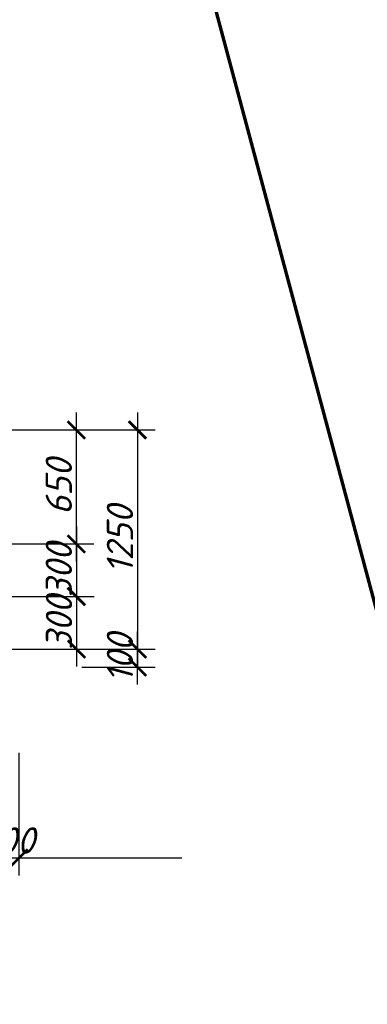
# Model space of a CAD drawing. Header units: millimetres. Extents: x 2063114 to 14983986, y -126020516 to 213791.
# Tile 619 of 656: x 2340261 to 2344225, y -48205 to -36969. Entities that reach past the tile are written whole.
import ezdxf

# ---------------------------------------------------------------- set-up
doc = ezdxf.new("R2010")
doc.units = ezdxf.units.MM
doc.layers.get('Defpoints').update_dxf_attribs({"color": 6, "lineweight": 35})
doc.layers.add('_0', color=7, linetype='Continuous', lineweight=20)
doc.layers.add('Размеры', color=28, linetype='Continuous')
doc.styles.add('GOST 2.304', font='isocpeur.ttf', dxfattribs={"oblique": 15})
doc.styles.add('V@ler@Live', font='isocpeui.ttf')
doc.dimstyles.new('Standard 2304', dxfattribs={"dimtxt": 250, "dimasz": 200, "dimexe": 200, "dimexo": 300, "dimgap": 50, "dimtad": 1, "dimdec": 0, "dimzin": 0, "dimdsep": 46, "dimtxsty": 'GOST 2.304', "dimblk": 'ARCHTICK', "dimcen": 10, "dimdle": 200, "dimclrd": 256, "dimclre": 256, "dimclrt": 256, "dimadec": 0, "dimazin": 0, "dimtfac": 1, "dimtdec": 0, "dimtofl": 0, "dimtmove": 0, "dimatfit": 3, "dimldrblk": 'ARCHTICK', "dimfxl": 1, "dimtolj": 1, "dimtzin": 0, "dimlwd": -1, "dimarcsym": 0})

# ---------------------------------------------------------------- blocks, each defined once
blk = doc.blocks.new('_ArchTick')
at = {"color": 0, "linetype": 'ByBlock', "const_width": 0.15}
blk.add_lwpolyline([(-0.5, -0.5), (0.5, 0.5)], dxfattribs=at)
blk = doc.blocks.new('*D3714')
at = {"layer": 'Defpoints', "color": 0, "transparency": 16777216}
for p in [(2340053, -44731), (2340253, -44731), (2340253, -46535)]:
    blk.add_point(p, dxfattribs=at)
at = {"layer": 'Размеры', "color": 5, "lineweight": -2, "transparency": 16777216}
for p, q in [((2340053, -45335), (2340053, -46735)), ((2340253, -45335), (2340253, -46735))]:
    blk.add_line(p, q, dxfattribs=at)
at = {"layer": 'Размеры', "color": 5, "transparency": 16777216}
blk.add_line((2339853, -46535), (2340453, -46535), dxfattribs=at)
at = {"layer": 'Размеры', "color": 5, "transparency": 16777216, "xscale": 200, "yscale": 200, "zscale": 200, "rotation": 180}
blk.add_blockref('_ArchTick', (2340053, -46535), dxfattribs=at)
at = {"layer": 'Размеры', "color": 5, "transparency": 16777216, "xscale": 200, "yscale": 200, "zscale": 200}
blk.add_blockref('_ArchTick', (2340253, -46535), dxfattribs=at)
at = {"layer": 'Размеры', "color": 5, "transparency": 16777216, "insert": (2340153, -46335), "char_height": 300, "attachment_point": 5, "style": 'GOST 2.304'}
blk.add_mtext('\\A1;100', dxfattribs=at)
blk = doc.blocks.new('*D3720')
at = {"layer": 'Defpoints', "color": 0, "transparency": 16777216}
for p in [(2338797, -41651), (2341404, -44151), (2341604, -44151)]:
    blk.add_point(p, dxfattribs=at)
at = {"layer": 'Размеры', "color": 5, "transparency": 16777216}
blk.add_line((2341604, -41451), (2341604, -44351), dxfattribs=at)
at = {"layer": 'Размеры', "color": 5, "lineweight": -2, "transparency": 16777216}
for p, q in [((2340404, -41651), (2341804, -41651)), ((2341604, -44151), (2341804, -44151))]:
    blk.add_line(p, q, dxfattribs=at)
at = {"layer": 'Размеры', "color": 5, "transparency": 16777216, "xscale": 200, "yscale": 200, "zscale": 200}
for p, rotation in [((2341604, -41651), 90), ((2341604, -44151), 270)]:
    blk.add_blockref('_ArchTick', p, dxfattribs=dict(at, rotation=rotation))
at = {"layer": 'Размеры', "color": 5, "transparency": 16777216, "insert": (2341404, -42901), "char_height": 300, "attachment_point": 5, "rotation": 90, "style": 'GOST 2.304'}
blk.add_mtext('\\A1;1250', dxfattribs=at)
blk = doc.blocks.new('*D3721')
at = {"layer": 'Defpoints', "color": 0, "transparency": 16777216}
for p in [(2340668, -44151), (2341604, -44151), (2340668, -44356)]:
    blk.add_point(p, dxfattribs=at)
at = {"layer": 'Размеры', "color": 5, "transparency": 16777216}
blk.add_line((2341604, -44556), (2341604, -43951), dxfattribs=at)
at = {"layer": 'Размеры', "color": 5, "lineweight": -2, "transparency": 16777216}
for p, q in [((2340968, -44151), (2341804, -44151)), ((2340968, -44356), (2341804, -44356))]:
    blk.add_line(p, q, dxfattribs=at)
at = {"layer": 'Размеры', "color": 5, "transparency": 16777216, "xscale": 200, "yscale": 200, "zscale": 200}
for p, rotation in [((2341604, -44151), 90), ((2341604, -44356), 270)]:
    blk.add_blockref('_ArchTick', p, dxfattribs=dict(at, rotation=rotation))
at = {"layer": 'Размеры', "color": 5, "transparency": 16777216, "insert": (2341404, -44254), "char_height": 300, "attachment_point": 5, "rotation": 90, "style": 'GOST 2.304'}
blk.add_mtext('\\A1;100', dxfattribs=at)
blk = doc.blocks.new('*D3722')
at = {"layer": 'Defpoints', "color": 0, "transparency": 16777216}
for p in [(2339281, -42951), (2339281, -43551), (2340907, -43551)]:
    blk.add_point(p, dxfattribs=at)
at = {"layer": 'Размеры', "color": 5, "transparency": 16777216}
blk.add_line((2340907, -42751), (2340907, -43751), dxfattribs=at)
at = {"layer": 'Размеры', "color": 5, "lineweight": -2, "transparency": 16777216}
for p, q in [((2339707, -42951), (2341107, -42951)), ((2339707, -43551), (2341107, -43551))]:
    blk.add_line(p, q, dxfattribs=at)
at = {"layer": 'Размеры', "color": 5, "transparency": 16777216, "xscale": 200, "yscale": 200, "zscale": 200}
for p, rotation in [((2340907, -42951), 90), ((2340907, -43551), 270)]:
    blk.add_blockref('_ArchTick', p, dxfattribs=dict(at, rotation=rotation))
at = {"layer": 'Размеры', "color": 5, "transparency": 16777216, "insert": (2340707, -43251), "char_height": 300, "attachment_point": 5, "rotation": 90, "style": 'GOST 2.304'}
blk.add_mtext('\\A1;300', dxfattribs=at)
blk = doc.blocks.new('*D3723')
at = {"layer": 'Defpoints', "color": 0, "transparency": 16777216}
for p in [(2338381, -41651), (2340907, -41651), (2338553, -42951)]:
    blk.add_point(p, dxfattribs=at)
at = {"layer": 'Размеры', "color": 5, "transparency": 16777216}
blk.add_line((2340907, -43151), (2340907, -41451), dxfattribs=at)
at = {"layer": 'Размеры', "color": 5, "lineweight": -2, "transparency": 16777216}
for p, q in [((2339707, -41651), (2341107, -41651)), ((2339707, -42951), (2341107, -42951))]:
    blk.add_line(p, q, dxfattribs=at)
at = {"layer": 'Размеры', "color": 5, "transparency": 16777216, "xscale": 200, "yscale": 200, "zscale": 200}
for p, rotation in [((2340907, -41651), 90), ((2340907, -42951), 270)]:
    blk.add_blockref('_ArchTick', p, dxfattribs=dict(at, rotation=rotation))
at = {"layer": 'Размеры', "color": 5, "transparency": 16777216, "insert": (2340707, -42301), "char_height": 300, "attachment_point": 5, "rotation": 90, "style": 'GOST 2.304'}
blk.add_mtext('\\A1;650', dxfattribs=at)
blk = doc.blocks.new('*D3724')
at = {"layer": 'Defpoints', "color": 0, "transparency": 16777216}
for p in [(2339281, -43551), (2339281, -44151), (2340909, -44151)]:
    blk.add_point(p, dxfattribs=at)
at = {"layer": 'Размеры', "color": 5, "transparency": 16777216}
blk.add_line((2340909, -43351), (2340909, -44351), dxfattribs=at)
at = {"layer": 'Размеры', "color": 5, "lineweight": -2, "transparency": 16777216}
for p, q in [((2339709, -43551), (2341109, -43551)), ((2339709, -44151), (2341109, -44151))]:
    blk.add_line(p, q, dxfattribs=at)
at = {"layer": 'Размеры', "color": 5, "transparency": 16777216, "xscale": 200, "yscale": 200, "zscale": 200}
for p, rotation in [((2340909, -43551), 90), ((2340909, -44151), 270)]:
    blk.add_blockref('_ArchTick', p, dxfattribs=dict(at, rotation=rotation))
at = {"layer": 'Размеры', "color": 5, "transparency": 16777216, "insert": (2340709, -43851), "char_height": 300, "attachment_point": 5, "rotation": 90, "style": 'GOST 2.304'}
blk.add_mtext('\\A1;300', dxfattribs=at)

msp = doc.modelspace()

# ---------------------------------------------------------------- linework, layer by layer
at = {"layer": '_0', "lineweight": 70}
msp.add_line((2317098.69585, 58091.38001), (2384498.69554, -193908.61999), dxfattribs=at)
at = {"layer": 'Размеры', "color": 5}
msp.add_line((2340452.72085, -46534.67304), (2342108.95664, -46534.67304), dxfattribs=at)

# ---------------------------------------------------------------- texts
at = {"lineweight": 15, "ltscale": 2, "char_height": 350, "width": 3773.8969083, "attachment_point": 1, "style": 'V@ler@Live'}
for insert in [(2323631.04776, -37091.1405), (2335800.27272, -37091.1405)]:
    msp.add_mtext('\\pi463.225;{\\fISOCPEUR|b1|i1|c204|p34;\\LСечения б-б}', dxfattribs=dict(at, insert=insert))

# ---------------------------------------------------------------- dimensions: what is measured, and where the dimension line sits
at = {"layer": 'Размеры', "color": 5}
dim = msp.add_linear_dim(base=(2340907.32937, -41650.95577), p1=(2338552.64283, -42950.95577), p2=(2338380.96908, -41650.95577), angle=90, text='650', dimstyle='Standard 2304', override={"dimtxt": 300, "dimclrd": 5, "dimclre": 5, "dimclrt": 5, "dimtmove": 1, "dimfxl": 1200, "dimfxlon": 1}, dxfattribs=at)
dim.commit()
dim.dimension.update_dxf_attribs({"geometry": '*D3723', "text_midpoint": (2340707.32937, -42300.95577)})
for base, p1, p2, angle, text, picture, middle in [((2341603.83145, -44151.11587), (2338796.89664, -41650.95577), (2341403.83145, -44151.11587), 90, '1250', '*D3720', (2341603.83145, -42901.03582)), ((2340907.32937, -43550.9467), (2339281.12512, -42950.95577), (2339281.12512, -43550.9467), 90, '300', '*D3722', (2340907.32937, -43250.95124)), ((2340908.57937, -44150.93762), (2339281.12512, -43550.9467), (2339281.12512, -44150.93762), 90, '300', '*D3724', (2340908.57937, -43850.94216)), ((2341603.83145, -44151.11587), (2340667.95893, -44356.1068), (2340667.95893, -44151.11587), 90, '100', '*D3721', (2341603.83145, -44253.61134)), ((2340252.72085, -46534.67304), (2340052.72085, -44730.92345), (2340252.72085, -44730.92345), 180, '100', '*D3714', (2340152.72085, -46534.67304))]:
    dim = msp.add_linear_dim(base=base, p1=p1, p2=p2, angle=angle, text=text, dimstyle='Standard 2304', override={"dimtxt": 300, "dimclrd": 5, "dimclre": 5, "dimclrt": 5, "dimtmove": 1, "dimfxl": 1200, "dimfxlon": 1}, dxfattribs=at)
    dim.commit()
    dim.dimension.update_dxf_attribs({"geometry": picture, "text_midpoint": middle, "dimtype": 160})

doc.saveas('drawing.dxf')
